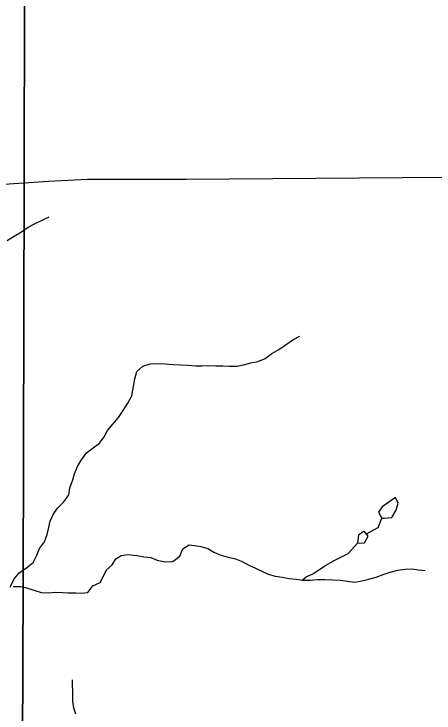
# Model space of a CAD drawing. Extents: x 1985906 to 2277390, y 930619 to 1324581.
# Drawn here: x 2139705 to 2143690, y 1124636 to 1131270 of the extents above; entities that cross this region are included whole.
import ezdxf

# ---------------------------------------------------------------- set-up
doc = ezdxf.new("R2010")
doc.units = 0
for name, color, linetype in [('GM_X_Minor_Lake', 7, 'Continuous'), ('GM_X_Minor_River', 7, 'Continuous'), ('GM_X_State_Route', 7, 'Continuous'), ('GM_X_Township', 7, 'Continuous'), ('GM_X_Township_Subdivision', 7, 'Continuous')]:
    doc.layers.add(name, color=color, linetype=linetype)

msp = doc.modelspace()

# ---------------------------------------------------------------- linework, layer by layer
at = {"layer": 'GM_X_Minor_Lake'}
for points in [[(2143350.1, 1126626), (2143325.4, 1126679.8), (2143261.8, 1126636.9), (2143198.2, 1126592), (2143164.8, 1126541.5), (2143195.9, 1126485.1)], [(2143350.1, 1126626), (2143325.4, 1126679.8), (2143261.8, 1126636.9), (2143198.2, 1126592), (2143164.8, 1126541.5), (2143195.5, 1126485.8)], [(2143195.3, 1126485.1), (2143219.6, 1126486.1), (2143289.6, 1126491), (2143330.8, 1126559.6), (2143350.1, 1126626)], [(2143195.9, 1126485.1), (2143219.6, 1126486.1), (2143289.6, 1126491), (2143330.8, 1126559.6), (2143350.1, 1126626)], [(2143065.4, 1126313.9), (2143028.8, 1126361.5), (2142973.2, 1126322.7), (2142962.5, 1126249)], [(2143065.4, 1126313.9), (2143028.8, 1126361.5), (2142973.2, 1126322.7), (2142962.5, 1126249.2)], [(2142962.1, 1126249.2), (2142965.5, 1126247.5), (2143030.2, 1126249.3), (2143065.4, 1126313.9)], [(2142962.5, 1126249), (2142965.5, 1126247.5), (2143030.2, 1126249.3), (2143065.4, 1126313.9)]]:
    msp.add_lwpolyline(points, dxfattribs=at)
at = {"layer": 'GM_X_Minor_River'}
for points in [[(2139639.9, 1129118.8), (2139706.9, 1129161.7), (2139775.9, 1129202.6), (2139839, 1129245.6), (2139907.9, 1129282.5), (2139972.7, 1129311.4), (2140039.6, 1129344.3)], [(2140823.6, 1127644.9), (2140852.6, 1127805.9), (2140872.2, 1127878.2), (2140927.9, 1127928.6), (2140995.9, 1127949.1), (2141063.9, 1127951.6), (2141140.1, 1127948.1), (2141214.2, 1127944.6), (2141286.3, 1127941.1), (2141354.4, 1127937.5), (2141426.5, 1127930), (2141490.6, 1127930.4), (2141554.7, 1127932.8), (2141618.8, 1127929.3), (2141686.9, 1127929.7), (2141751, 1127928.2), (2141821.1, 1127928.6), (2141883.1, 1127939.1), (2141953, 1127959.6), (2142019, 1127972), (2142088.9, 1128000.6), (2142150.7, 1128047.1), (2142216.5, 1128085.6), (2142278.3, 1128126.1), (2142350.1, 1128176.6), (2142417.9, 1128211.1)], [(2139668.1, 1125829), (2139706.6, 1125907.6), (2139755.9, 1125966.8), (2139825, 1126013.8), (2139886.1, 1126062.8), (2139921.5, 1126132.4), (2139946.7, 1126198.1), (2139994, 1126259.5), (2140021.4, 1126331.2), (2140032.3, 1126383.2), (2140049.6, 1126455.1), (2140076.9, 1126520.8), (2140118.1, 1126580.2), (2140177.4, 1126639.4), (2140224.7, 1126704.7), (2140235.9, 1126772.7), (2140259.2, 1126838.5), (2140278.4, 1126906.4), (2140307.8, 1126976.1), (2140347.1, 1127039.6), (2140392.4, 1127104.9), (2140455.5, 1127151.9), (2140516.5, 1127195), (2140559.7, 1127256.4), (2140593, 1127318), (2140642.2, 1127377.3), (2140695.5, 1127440.5), (2140740.9, 1127507.9), (2140784.3, 1127575.3), (2140823.6, 1127644.9)], [(2143047.9, 1126337.5), (2143161, 1126394.9), (2143194.8, 1126484.6)], [(2140789.5, 1126140.8), (2140871.8, 1126131.1), (2140936, 1126117.5), (2141002.1, 1126109.9), (2141064.4, 1126086.3), (2141136.6, 1126068.8), (2141212.6, 1126073.3), (2141278.4, 1126123.8), (2141308, 1126194.1), (2141367.8, 1126232.6), (2141417.9, 1126224.9), (2141478, 1126215.3), (2141544.2, 1126197.7), (2141608.6, 1126160.1), (2141670.8, 1126132.4), (2141737, 1126114.9), (2141805.2, 1126097.3), (2141869.5, 1126073.7), (2141933.8, 1126038), (2141996.1, 1126010.4), (2142056.3, 1125982.8), (2142116.6, 1125953.1), (2142182.8, 1125935.5), (2142249, 1125926), (2142317.1, 1125912.4), (2142383.3, 1125906.8), (2142445.4, 1125895.2), (2142515.5, 1125895.7), (2142583.5, 1125902.2), (2142655.6, 1125902.6), (2142727.7, 1125899.1), (2142799.9, 1125895.6), (2142868, 1125888.1), (2142940.2, 1125878.5), (2143006.2, 1125891), (2143072.2, 1125905.4), (2143140.1, 1125925.9), (2143208, 1125950.4), (2143274, 1125972.9), (2143345.9, 1125991.4), (2143416, 1125999.9), (2143482, 1126002.4), (2143542.2, 1125994.8), (2143606.3, 1125989.2)], [(2142439.4, 1125896.4), (2142477.2, 1125927.5), (2142539.1, 1125958), (2142606.9, 1126000.5), (2142670.7, 1126043), (2142742.5, 1126083.6), (2142806.4, 1126114), (2142874.3, 1126150.6), (2142962.5, 1126247.9)], [(2139697.3, 1125835.5), (2139765.7, 1125836.3), (2139815.7, 1125827.3), (2139963.6, 1125780.5), (2140031.8, 1125777.3), (2140100.2, 1125782.1), (2140168.5, 1125778.8), (2140218.6, 1125775.9), (2140292.9, 1125774.6), (2140343.1, 1125771.7), (2140407.5, 1125778.5), (2140452.8, 1125843.9), (2140521.6, 1125872.8), (2140552.7, 1125926.4), (2140584, 1125994), (2140637.1, 1126041.2), (2140670.2, 1126098.8), (2140721, 1126130), (2140789.5, 1126140.8)]]:
    msp.add_lwpolyline(points, dxfattribs=at)
at = {"layer": 'GM_X_State_Route'}
msp.add_lwpolyline([(2134482.4, 1129566.6), (2135677.7, 1129577.9), (2137342.7, 1129596.4), (2138351.4, 1129603.3), (2138906.3, 1129605.5), (2139800.4, 1129668.5), (2140031.3, 1129681.6), (2140403.4, 1129701.2), (2140677.6, 1129703.4), (2141339.2, 1129703.4), (2143801.5, 1129721.9)], dxfattribs=at)
at = {"layer": 'GM_X_Township'}
for points in [[(2139773.1, 1121339.9), (2139793.2, 1125847.3), (2139800.5, 1129668.5), (2139821.3, 1140616.2), (2139795.7, 1143054.9), (2141119.9, 1143065.7), (2141176.5, 1143066.2), (2141836.5, 1143071.6), (2142660.7, 1143095.7), (2143195.3, 1143099.6), (2143758.7, 1143103.8), (2144131.8, 1143106.6), (2144701.3, 1143110.8), (2145260.2, 1143114.9), (2145752, 1143118.6), (2146257.8, 1143122.3), (2147109.9, 1143128.6), (2148868.6, 1143156.5), (2158191.1, 1143237.8)], [(2113013.5, 1120998.4), (2113067, 1126004.1), (2113071.5, 1129190.6), (2113088.8, 1134094.8), (2113074.8, 1137306), (2113092.4, 1142777.3), (2116654.7, 1142786.8), (2118848.4, 1142799.2), (2120259.1, 1142805.3), (2123319.4, 1142839.1), (2127335.9, 1142876.6), (2129353.4, 1142890), (2131452.7, 1142910.2), (2131997.1, 1142931), (2132555.8, 1142928.1), (2133817.9, 1142950.4), (2135286.4, 1142976.3), (2139795.7, 1143054.9), (2139821.3, 1140616.2), (2139800.5, 1129668.5), (2139793.2, 1125847.3), (2139773.1, 1121339.9)]]:
    msp.add_lwpolyline(points, dxfattribs=at)
at = {"layer": 'GM_X_Township_Subdivision'}
msp.add_lwpolyline([(2140257.5, 1124950.5), (2140259.1, 1124793.5), (2140260.8, 1124743.3), (2140270.3, 1124683.9), (2140288.1, 1124628)], dxfattribs=at)

doc.saveas('drawing.dxf')
